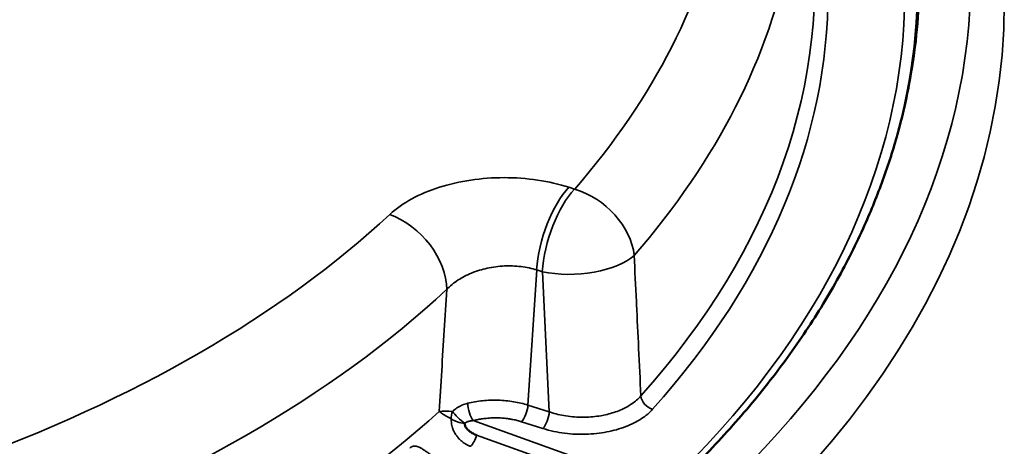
# Model space of a CAD drawing. Header units: millimetres. Extents: x 50 to 3176, y 50 to 2109.
# Tile 489 of 656: x 1909.36 to 1924.06, y 443.36 to 449.73. Entities that reach past the tile are written whole.
import ezdxf

# ---------------------------------------------------------------- set-up
doc = ezdxf.new("R2010")
doc.units = ezdxf.units.MM
doc.header["$LTSCALE"] = 10
doc.layers.add('Visible (ISO)', color=7, linetype='Continuous', lineweight=50)
doc.layers.add('Visible Narrow (ISO)', color=7, linetype='Continuous', lineweight=35)

msp = doc.modelspace()

# ---------------------------------------------------------------- linework, layer by layer
at = {"layer": 'Visible (ISO)'}
for points, knots in [([(1921.9749, 446.6617), (1922.075, 446.8855), (1922.1661, 447.111), (1922.3303, 447.5648), (1922.4032, 447.7931), (1922.5307, 448.2521), (1922.5852, 448.4826), (1922.6755, 448.9454), (1922.7113, 449.1776), (1922.764, 449.643), (1922.781, 449.8761), (1922.7885, 450.1094)], [0.53271791, 0.53271791, 0.53271791, 0.53271791, 0.5795505, 0.5795505, 0.62638309, 0.62638309, 0.67321568, 0.67321568, 0.72004827, 0.72004827, 0.76688086, 0.76688086, 0.76688086, 0.76688086]), ([(1919.1089, 442.746), (1919.3643, 442.988), (1919.6075, 443.2345), (1920.0688, 443.7357), (1920.2868, 443.9904), (1920.6967, 444.5071), (1920.8886, 444.7692), (1921.2457, 445.2998), (1921.4108, 445.5683), (1921.7136, 446.1111), (1921.8512, 446.3852), (1921.9749, 446.6617)], [0.23805335, 0.23805335, 0.23805335, 0.23805335, 0.29698626, 0.29698626, 0.35591917, 0.35591917, 0.41485208, 0.41485208, 0.473785, 0.473785, 0.53271791, 0.53271791, 0.53271791, 0.53271791]), ([(1916.0045, 443.7039), (1916.0049, 443.7002), (1916.0055, 443.6965), (1916.0062, 443.6928), (1916.0076, 443.6857), (1916.0094, 443.6788), (1916.0116, 443.6721), (1916.014, 443.665), (1916.017, 443.6581), (1916.0203, 443.6517), (1916.0233, 443.646), (1916.0267, 443.6406), (1916.0304, 443.6354), (1916.0315, 443.6339), (1916.0326, 443.6324), (1916.0337, 443.631), (1916.0374, 443.6262), (1916.0413, 443.6216), (1916.0454, 443.6171), (1916.0477, 443.6146), (1916.0501, 443.6121), (1916.0525, 443.6097), (1916.0536, 443.6085), (1916.0548, 443.6074), (1916.0559, 443.6062), (1916.0608, 443.6014), (1916.066, 443.5966), (1916.0716, 443.5918), (1916.0731, 443.5905), (1916.0746, 443.5892), (1916.0762, 443.5878), (1916.0819, 443.5832), (1916.088, 443.5785), (1916.0946, 443.5739), (1916.0982, 443.5713), (1916.1019, 443.5689), (1916.1058, 443.5664), (1916.1148, 443.5607), (1916.1248, 443.5551), (1916.1356, 443.5495), (1916.1377, 443.5485), (1916.1398, 443.5474), (1916.1419, 443.5463), (1916.1519, 443.5414), (1916.1624, 443.5366), (1916.1736, 443.5317), (1916.1772, 443.5302), (1916.1808, 443.5287), (1916.1845, 443.5271)], [0, 0, 0, 0, 0.0485651, 0.0485651, 0.0485651, 0.1419796, 0.1419796, 0.1419796, 0.2402619, 0.2402619, 0.2402619, 0.3272567, 0.3272567, 0.3272567, 0.3522153, 0.3522153, 0.3522153, 0.4338755, 0.4338755, 0.4338755, 0.4788026, 0.4788026, 0.4788026, 0.5, 0.5, 0.5, 0.5885544, 0.5885544, 0.5885544, 0.6129973, 0.6129973, 0.6129973, 0.699598, 0.699598, 0.699598, 0.7463079, 0.7463079, 0.7463079, 0.8536084, 0.8536084, 0.8536084, 0.8741953, 0.8741953, 0.8741953, 0.9695625, 0.9695625, 0.9695625, 1, 1, 1, 1])]:
    msp.add_open_spline(points, degree=3, knots=knots, dxfattribs=at)
at = {"layer": 'Visible Narrow (ISO)'}
for p, q in [((1917.6475, 447.1999), (1917.5629, 447.2269)), ((1916.9509, 443.9751), (1917.0807, 445.9936)), ((1917.1653, 445.9665), (1917.0807, 445.9936)), ((1917.1653, 445.9665), (1917.2687, 443.8733)), ((1916.9509, 443.9751), (1917.2687, 443.8733)), ((1918.9713, 442.7279), (1916.1351, 443.7442)), ((1916.8544, 443.7284), (1917.1722, 443.6267)), ((1916.1845, 443.5271), (1918.64, 442.6473))]:
    msp.add_line(p, q, dxfattribs=at)
msp.add_ellipse((1897.9031, 449.9779), major_axis=(26.1573, 0), ratio=0.5773503, dxfattribs=at)
for centre, major_axis, ratio, start_param, end_param in [((1897.9031, 450.2501), (24.8613, 0), 0.5773503, 6.0305051, 6.8305301), ((1897.9031, 450.1412), (24.6727, 0), 0.5773503, 5.7358405, 6.8305301), ((1897.9031, 450.1412), (23.5269, 0), 0.5773503, 5.8068874, 6.7594832), ((1897.9031, 452.9173), (22.0891, 0), 0.5773503, 5.8183024, 6.1765674), ((1897.9031, 450.2874), (23.328, 0), 0.5773503, 5.8068874, 6.3575738), ((1897.9031, 452.1862), (23.0836, 0), 0.5773503, 5.8182896, 6.1765672), ((1897.9031, 450.3755), (-25.6575, 0), 0.5773503, 6.264668, 9.4432953), ((1917.5628, 446.4104), (-0.3048, -0.9524), 0.3958454, 3.821384, 5.2874247), ((1917.6474, 446.3833), (0.3048, 0.9524), 0.3958454, 0.6796834, 2.1459574), ((1917.6475, 446.3834), (0.7547, -0.656), 0.7299074, 0.6697215, 2.1358652), ((1897.9031, 452.9173), (-20, 0), 0.5773503, 2.1269688, 2.5854177), ((1914.8887, 446.0047), (-0.6805, 0.7327), 0.6934358, 3.7843215, 5.3537522), ((1897.903, 455.2852), (-25.013, 0), 0.5773503, 2.5181782, 2.5181899), ((1917.6474, 446.3833), (-0.9987, -0.0494), 0.4539149, 1.0447157, 2.6453906), ((1897.9031, 454.8876), (-25.5128, 0), 0.5773503, 2.5127205, 2.5127419), ((1897.9048, 455.2843), (-25.0107, 0), 0.5773503, 2.4504292, 2.4504306), ((1897.9031, 454.8876), (-25.5128, 0), 0.5773503, 2.502971, 2.5031282), ((1897.9031, 452.1008), (-21, 0), 0.5773503, 2.1269689, 2.5853427), ((1897.9022, 454.888), (-25.5138, 0), 0.5773503, 2.4285662, 2.4285684), ((1918.8114, 444.0767), (0.1491, -0.1333), 0.7256192, 3.8215662, 5.2876428), ((1916.1351, 443.9075), (0.0509, -0.1934), 0.3390138, 4.1090231, 5.6225886), ((1916.8544, 443.8917), (-0.061, -0.1905), 0.3958454, 0.679914, 2.145976), ((1897.9031, 450.3862), (21, 0), 0.5773503, 5.2786085, 5.7169664), ((1915.953, 443.7986), (0.0286, 0.1979), 0.7292371, 1.2419297, 1.8244259), ((1915.953, 443.7986), (0.146, -0.1367), 0.1971761, 3.8631575, 5.2491558), ((1917.1722, 443.79), (0.061, 0.1905), 0.3958454, 3.8214939, 5.2875566), ((1915.953, 443.7986), (0.1945, -0.0466), 0.4291068, 3.9647778, 5.0812627), ((1916.0932, 443.5238), (-0.0675, -0.1883), 0.4305599, 0.6940813, 1.7412788)]:
    msp.add_ellipse(centre, major_axis=major_axis, ratio=ratio, start_param=start_param, end_param=end_param, dxfattribs=at)
for points, knots in [([(1917.5629, 447.2269), (1917.4125, 447.2747), (1917.1031, 447.3464), (1916.5906, 447.3835), (1916.0957, 447.3468), (1915.6185, 447.2383), (1915.2024, 447.0637), (1914.9844, 446.9088), (1914.8887, 446.8212)], [0.00000019, 0.00000019, 0.00000019, 0.00000019, 0.16666667, 0.33333333, 0.5, 0.66666667, 0.83333333, 1, 1, 1, 1]), ([(1918.6346, 444.1123), (1918.6244, 444.3514), (1918.6139, 444.5885), (1918.5922, 445.0424), (1918.581, 445.2595), (1918.5698, 445.4908), (1918.569, 445.506), (1918.5572, 445.7523), (1918.5468, 445.9824), (1918.5364, 446.2109)], [0, 0, 0, 0, 0.33333333, 0.33333333, 0.64478796, 0.64478796, 0.66666667, 0.66666667, 0.99989973, 0.99989973, 0.99989973, 0.99989973]), ([(1915.738, 445.6999), (1915.7613, 445.7264), (1915.788, 445.7517), (1915.8461, 445.8001), (1915.8775, 445.8231), (1915.938, 445.8623), (1915.9665, 445.879), (1916.0319, 445.9135), (1916.0694, 445.9309), (1916.147, 445.9626), (1916.1873, 445.9769), (1916.2649, 446.0004), (1916.302, 446.0101), (1916.3824, 446.0277), (1916.4259, 446.0353), (1916.5135, 446.0467), (1916.5576, 446.0506), (1916.6411, 446.0543), (1916.6804, 446.0545), (1916.7624, 446.0518), (1916.8052, 446.0485), (1916.8892, 446.0383), (1916.9305, 446.0314), (1917.0084, 446.0145), (1917.0452, 446.0048), (1917.0807, 445.9936)], [0.00000026, 0.00000026, 0.00000026, 0.00000026, 0.08889751, 0.08889751, 0.17781985, 0.17781985, 0.25, 0.25, 0.33689008, 0.33689008, 0.42369296, 0.42369296, 0.5, 0.5, 0.58651721, 0.58651721, 0.67297361, 0.67297361, 0.75, 0.75, 0.83510361, 0.83510361, 0.92017177, 0.92017177, 1, 1, 1, 1]), ([(1915.738, 445.6999), (1915.7252, 445.4974), (1915.7009, 445.0923), (1915.6632, 444.4865), (1915.6383, 444.0834), (1915.6257, 443.8821)], [0, 0, 0, 0, 0.33333333, 0.66666667, 0.99999344, 0.99999344, 0.99999344, 0.99999344]), ([(1918.6346, 444.1123), (1918.6162, 444.0908), (1918.5957, 444.0701), (1918.5506, 444.0304), (1918.5261, 444.0115), (1918.4943, 443.9898), (1918.4886, 443.986), (1918.4492, 443.9604), (1918.4128, 443.9401), (1918.3444, 443.9074), (1918.3133, 443.8942), (1918.25, 443.8705), (1918.2178, 443.86), (1918.1517, 443.8411), (1918.1177, 443.8328), (1918.0688, 443.8227), (1918.0544, 443.82), (1918.0006, 443.8105), (1917.9606, 443.8052), (1917.8796, 443.7975), (1917.8387, 443.7952), (1917.7914, 443.7943), (1917.7849, 443.7942), (1917.6902, 443.7935), (1917.602, 443.8), (1917.4762, 443.8194), (1917.4368, 443.827), (1917.3597, 443.8452), (1917.322, 443.8558), (1917.2798, 443.8696), (1917.2743, 443.8715), (1917.2687, 443.8733)], [0.00001513, 0.00001513, 0.00001513, 0.00001513, 0.07527411, 0.07527411, 0.15065133, 0.15065133, 0.16666667, 0.16666667, 0.26100422, 0.26100422, 0.33333333, 0.33333333, 0.40249002, 0.40249002, 0.47160811, 0.47160811, 0.5, 0.5, 0.57721459, 0.57721459, 0.65452959, 0.65452959, 0.66666667, 0.66666667, 0.83333333, 0.83333333, 0.91077189, 0.91077189, 0.9881374, 0.9881374, 0.9999884, 0.9999884, 0.9999884, 0.9999884]), ([(1915.8257, 443.8822), (1915.8458, 443.9009), (1915.8892, 443.9351), (1915.9644, 443.976), (1916.0217, 443.9954), (1916.0522, 444.003)], [0, 0, 0, 0, 0.33333333, 0.66666667, 0.99994763, 0.99994763, 0.99994763, 0.99994763]), ([(1915.6257, 443.8821), (1915.64, 443.8709), (1915.6564, 443.8589), (1915.6746, 443.8465), (1915.6917, 443.835), (1915.7103, 443.823), (1915.7306, 443.8109), (1915.7321, 443.8101), (1915.7335, 443.8092), (1915.735, 443.8084), (1915.7569, 443.7954), (1915.7807, 443.7822), (1915.8061, 443.7691)], [0.00000003, 0.00000003, 0.00000003, 0.00000003, 0.33333333, 0.33333333, 0.33333333, 0.64452872, 0.64452872, 0.64452872, 0.66666667, 0.66666667, 0.66666667, 1, 1, 1, 1]), ([(1915.8061, 443.7691), (1915.8057, 443.7599), (1915.8057, 443.7508), (1915.8064, 443.7287), (1915.8075, 443.7157), (1915.8098, 443.6984), (1915.8105, 443.694), (1915.8136, 443.6765), (1915.8166, 443.6634), (1915.8209, 443.6481), (1915.8215, 443.6459), (1915.8227, 443.642), (1915.8232, 443.6404), (1915.8286, 443.6234), (1915.8344, 443.6081), (1915.8421, 443.5912), (1915.8431, 443.5892), (1915.851, 443.5724), (1915.8589, 443.558), (1915.8695, 443.5409), (1915.8714, 443.5379), (1915.8755, 443.5316), (1915.8777, 443.5284), (1915.8891, 443.5121), (1915.899, 443.4994), (1915.9106, 443.4861), (1915.9116, 443.4849), (1915.9239, 443.4711), (1915.9359, 443.459), (1915.9529, 443.4437), (1915.9573, 443.4399), (1915.9656, 443.4331), (1915.9694, 443.43), (1915.9887, 443.415), (1916.0048, 443.404), (1916.0388, 443.3841), (1916.0566, 443.3752), (1916.0809, 443.3651), (1916.087, 443.3627), (1916.0932, 443.3605)], [0, 0, 0, 0, 0.05463668, 0.05463668, 0.13190674, 0.13190674, 0.15780911, 0.15780911, 0.23664716, 0.23664716, 0.25, 0.25, 0.25997844, 0.25997844, 0.35327434, 0.35327434, 0.36578768, 0.36578768, 0.45824115, 0.45824115, 0.47832174, 0.47832174, 0.5, 0.5, 0.58916946, 0.58916946, 0.59765145, 0.59765145, 0.69124956, 0.69124956, 0.72319143, 0.72319143, 0.75, 0.75, 0.85657229, 0.85657229, 0.96450125, 0.96450125, 1, 1, 1, 1]), ([(1916.1351, 443.7442), (1916.1223, 443.7435), (1916.11, 443.7422), (1916.0939, 443.7395), (1916.0897, 443.7388), (1916.0782, 443.7363), (1916.071, 443.7345), (1916.0563, 443.73), (1916.0488, 443.7273), (1916.0386, 443.7231), (1916.0357, 443.7217), (1916.0226, 443.7155), (1916.0132, 443.7101), (1916.0045, 443.7039)], [0, 0, 0, 0, 0.2456016, 0.2456016, 0.33333333, 0.33333333, 0.49097478, 0.49097478, 0.66666667, 0.66666667, 0.74070659, 0.74070659, 0.99999951, 0.99999951, 0.99999951, 0.99999951]), ([(1916.8544, 443.7284), (1916.8338, 443.7348), (1916.8131, 443.7406), (1916.7921, 443.7459), (1916.7707, 443.7512), (1916.7492, 443.7561), (1916.7273, 443.7604), (1916.7094, 443.7639), (1916.6913, 443.7671), (1916.673, 443.7699), (1916.6563, 443.7724), (1916.6395, 443.7746), (1916.6225, 443.7765), (1916.5954, 443.7795), (1916.5679, 443.7818), (1916.5401, 443.7832), (1916.5271, 443.7839), (1916.5139, 443.7844), (1916.5008, 443.7847), (1916.4729, 443.7853), (1916.4449, 443.7852), (1916.4171, 443.7842), (1916.403, 443.7837), (1916.389, 443.783), (1916.375, 443.7821), (1916.3581, 443.781), (1916.3414, 443.7796), (1916.3247, 443.7778), (1916.3019, 443.7754), (1916.2792, 443.7725), (1916.2567, 443.769), (1916.2346, 443.7655), (1916.2126, 443.7615), (1916.1906, 443.757), (1916.1721, 443.7531), (1916.1536, 443.7489), (1916.1351, 443.7442)], [0, 0, 0, 0, 0.0919137, 0.0919137, 0.0919137, 0.1857899, 0.1857899, 0.1857899, 0.2630171, 0.2630171, 0.2630171, 0.3333333, 0.3333333, 0.3333333, 0.4451861, 0.4451861, 0.4451861, 0.497937, 0.497937, 0.497937, 0.6099206, 0.6099206, 0.6099206, 0.6666667, 0.6666667, 0.6666667, 0.7353289, 0.7353289, 0.7353289, 0.8293789, 0.8293789, 0.8293789, 0.9217845, 0.9217845, 0.9217845, 1, 1, 1, 1]), ([(1915.7724, 443.0753), (1915.7494, 443.0843), (1915.7259, 443.0948), (1915.6866, 443.1145), (1915.6708, 443.1229), (1915.6471, 443.1364), (1915.639, 443.1412), (1915.6142, 443.156), (1915.5976, 443.1666), (1915.5744, 443.1818), (1915.5677, 443.1863), (1915.5466, 443.2007), (1915.5324, 443.2107), (1915.5103, 443.2264), (1915.5023, 443.2322), (1915.4813, 443.2474), (1915.4685, 443.2567), (1915.4482, 443.2715), (1915.4404, 443.2771), (1915.4193, 443.2922), (1915.4063, 443.3012), (1915.3884, 443.3131), (1915.3829, 443.3167), (1915.3641, 443.3284), (1915.3514, 443.3357), (1915.3357, 443.3435), (1915.3323, 443.3452), (1915.3175, 443.3519), (1915.3067, 443.3558), (1915.293, 443.3595), (1915.2897, 443.3603), (1915.277, 443.3629), (1915.2682, 443.3637), (1915.2561, 443.3635), (1915.2527, 443.3633), (1915.2407, 443.362), (1915.2326, 443.36), (1915.2221, 443.3563), (1915.2195, 443.3552), (1915.2086, 443.3502), (1915.2008, 443.3455), (1915.1917, 443.3386), (1915.1901, 443.3373), (1915.1884, 443.3359)], [0, 0, 0, 0, 0.09090909, 0.09090909, 0.15096179, 0.15096179, 0.18181818, 0.18181818, 0.24623395, 0.24623395, 0.27272727, 0.27272727, 0.33016904, 0.33016904, 0.36363636, 0.36363636, 0.41901512, 0.41901512, 0.45454545, 0.45454545, 0.51722095, 0.51722095, 0.54545455, 0.54545455, 0.61597585, 0.61597585, 0.63636364, 0.63636364, 0.70451788, 0.70451788, 0.72727273, 0.72727273, 0.79131471, 0.79131471, 0.81818182, 0.81818182, 0.885258, 0.885258, 0.90909091, 0.90909091, 0.98332114, 0.98332114, 0.99999999, 0.99999999, 0.99999999, 0.99999999])]:
    msp.add_open_spline(points, degree=3, knots=knots, dxfattribs=at)
for points in [[(1916.0522, 444.003), (1916.1232, 444.0206), (1916.2726, 444.0461), (1916.5068, 444.0542), (1916.7387, 444.0316), (1916.8831, 443.9968), (1916.9509, 443.9751)], [(1915.8256, 443.8822), (1915.7461, 443.8853), (1915.679, 443.8863), (1915.6257, 443.8821)], [(1917.1722, 443.6267), (1917.2824, 443.5936), (1917.5004, 443.5457), (1917.8157, 443.533), (1918.1332, 443.567), (1918.4153, 443.6467), (1918.66, 443.7711), (1918.7684, 443.8633), (1918.8114, 443.9134)]]:
    msp.add_open_spline(points, degree=3, dxfattribs=at)

doc.saveas('drawing.dxf')
